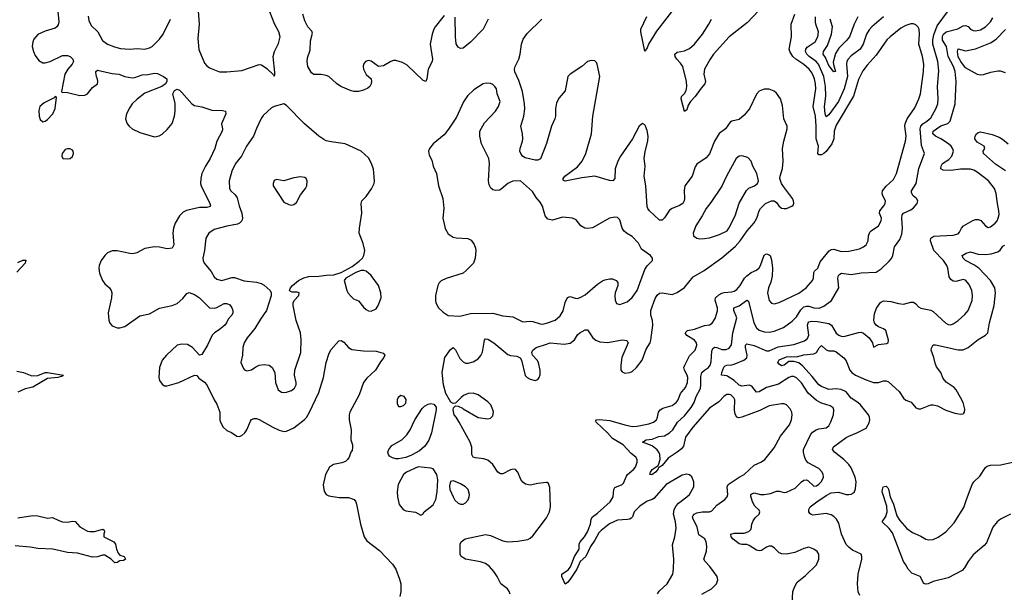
# Model space of a CAD drawing. Header units: inches. Extents: x 1682530 to 1839546, y 640742 to 791647.
# Tile 517 of 656: x 1765765 to 1773681, y 662823 to 667427. Entities that reach past the tile are written whole.
import ezdxf

# ---------------------------------------------------------------- set-up
doc = ezdxf.new("R2010")
doc.units = ezdxf.units.IN
doc.header["$MEASUREMENT"] = 0
doc.layers.add('B7666', color=7, linetype='Continuous')
doc.layers.add('B7676', color=7, linetype='Continuous')

msp = doc.modelspace()

# ---------------------------------------------------------------- linework, layer by layer
at = {"layer": 'B7666', "color": 5}
for points, elevation in [([(1766072, 667492), (1766078.7, 667410), (1766074.6, 667385.4), (1766064.9, 667370), (1766050, 667358.4), (1765970, 667334.3), (1765910, 667307.8), (1765878.9, 667270), (1765870, 667248.7), (1765866.3, 667210), (1765875.3, 667170), (1765890, 667139.1), (1765919.9, 667099.9), (1765950, 667080.3), (1765970, 667080.3), (1766010, 667090.3), (1766110, 667139.5), (1766150, 667139.5), (1766170.3, 667130.3), (1766193.4, 667110), (1766197.1, 667090), (1766186.4, 667070), (1766152.4, 667030), (1766128.5, 666990), (1766102, 666850), (1766104.7, 666844.7), (1766150, 666840.7), (1766250, 666818), (1766290, 666820.5), (1766309.6, 666830.4), (1766350, 666880.7), (1766389.5, 666910.5), (1766394, 666930), (1766391.8, 666948.2), (1766382.4, 666970), (1766376.6, 667003.4), (1766377, 667010), (1766390, 667021.6), (1766510, 666995.2), (1766561, 666990), (1766610, 666969.1), (1766670, 666960.2), (1766690, 666962.5), (1766750, 666982.6), (1766794.6, 666985.4), (1766850, 666997.5), (1766873.4, 666993.4), (1766920.4, 666970), (1766948.7, 666950), (1766948.9, 666930), (1766938.4, 666910), (1766909.2, 666890.8), (1766770, 666835.6), (1766710, 666787.7), (1766670.2, 666750), (1766650, 666722), (1766624.5, 666670), (1766616.5, 666630), (1766630.3, 666590), (1766645.7, 666570), (1766670.4, 666550), (1766730, 666518.6), (1766850, 666485.5), (1766887.6, 666492.4), (1766910, 666506.7), (1766950, 666544.4), (1766990, 666593), (1767010.9, 666650), (1767015.3, 666690), (1767014.2, 666754.2), (1766997.6, 666830), (1767010, 666858.8), (1767030, 666867.7), (1767050, 666859.3), (1767070, 666842.4), (1767150, 666750.4), (1767170, 666735.8), (1767230, 666724.9), (1767310, 666700.3), (1767396.7, 666696.7), (1767418.8, 666690), (1767421.6, 666670), (1767388.2, 666590), (1767394.9, 666550), (1767392.4, 666530), (1767350.2, 666449.8), (1767332.9, 666390), (1767296.9, 666310), (1767259.5, 666250), (1767230.3, 666190), (1767220.8, 666150), (1767219.7, 666110), (1767225.2, 666090), (1767293, 665950), (1767299.5, 665930), (1767295.9, 665924.1), (1767270, 665915.8), (1767210, 665916.5), (1767106.9, 665893.1), (1767080.7, 665879.3), (1767050.3, 665850), (1767014, 665790), (1767000.8, 665750), (1766996.1, 665710), (1767004.4, 665615.6), (1766990.4, 665589.6), (1766950, 665584.7), (1766890, 665598.9), (1766850, 665601.6), (1766770, 665586.6), (1766707.3, 665552.7), (1766674.4, 665545.6), (1766650, 665547.1), (1766550, 665569.7), (1766510, 665569.6), (1766470, 665551.6), (1766448.4, 665530), (1766420.4, 665490), (1766404.9, 665450), (1766402, 665430), (1766407.7, 665387.7), (1766430.4, 665330), (1766450, 665303.8), (1766488.2, 665270), (1766500.4, 665250), (1766505.3, 665230), (1766504.2, 665190), (1766477.6, 665070), (1766481.6, 665010), (1766490, 664986.8), (1766510, 664966), (1766550, 664950.4), (1766570, 664948.8), (1766610, 664959.5), (1766730, 665045.7), (1766810, 665061.7), (1766890, 665106.4), (1766990, 665128.4), (1767030, 665144.9), (1767076.1, 665183.9), (1767110, 665226.4), (1767127.9, 665232.1), (1767170, 665217.8), (1767210, 665191.6), (1767290.2, 665110.2), (1767328.4, 665108.4), (1767350, 665114), (1767410, 665145.8), (1767430, 665145.5), (1767454.1, 665134.1), (1767471.1, 665111.1), (1767477.8, 665090), (1767479, 665070), (1767470.3, 665050), (1767441.7, 665018.3), (1767428.8, 664990), (1767413.4, 664970), (1767370, 664934), (1767330.2, 664909.8), (1767311.8, 664890), (1767274.7, 664810), (1767230, 664734), (1767210, 664729.6), (1767155.8, 664790), (1767114.3, 664814.3), (1767070, 664818.9), (1767030, 664809.7), (1766945.7, 664730), (1766911.8, 664690), (1766890.3, 664630), (1766884, 664550), (1766890, 664524.9), (1766910, 664497.1), (1766930, 664483.7), (1766950, 664483.1), (1767045.1, 664510), (1767170, 664568.2), (1767190, 664566.8), (1767205.8, 664545.8), (1767251.7, 664511.7), (1767270.5, 664490), (1767328.2, 664370), (1767350, 664334.8), (1767374.9, 664270), (1767375.5, 664210), (1767380.5, 664190), (1767400.5, 664150), (1767430, 664123.8), (1767466.9, 664106.9), (1767510, 664079.1), (1767530, 664076.3), (1767550, 664083), (1767574.3, 664105.7), (1767590.8, 664129.2), (1767620.3, 664199.7), (1767630, 664212), (1767650, 664221.7), (1767670, 664220.9), (1767690, 664212.9), (1767799.5, 664150), (1767850, 664127.5), (1767890, 664115.8), (1767910, 664118.5), (1767970, 664146.5), (1768051.1, 664210), (1768070.5, 664229.5), (1768093.7, 664266.3), (1768169, 664430), (1768207.9, 664550), (1768229.1, 664670.9), (1768254.2, 664745.8), (1768270, 664774.8), (1768330, 664846), (1768350, 664846.8), (1768370, 664834), (1768410, 664790.7), (1768434.6, 664774.6), (1768530, 664763.8), (1768630, 664761), (1768686.8, 664746.8), (1768701, 664730), (1768694, 664710), (1768664.6, 664675.4), (1768624.9, 664610), (1768556.1, 664543.9), (1768530.4, 664510), (1768493.8, 664410), (1768419.6, 664270), (1768414, 664250), (1768414, 664210), (1768430.2, 664130), (1768428, 664050), (1768440.3, 664010), (1768440.8, 663990), (1768437.3, 663962.7), (1768426.9, 663950), (1768414.9, 663910), (1768401.3, 663890), (1768384.1, 663875.9), (1768355.1, 663864.9), (1768288.2, 663851.8), (1768256.4, 663830), (1768223.6, 663770), (1768206, 663686), (1768209.1, 663650), (1768216.9, 663630), (1768230.2, 663610.2), (1768250, 663598.3), (1768333.9, 663586.1), (1768410, 663585.3), (1768454, 663570), (1768467.7, 663550), (1768472.7, 663532.7), (1768504.2, 663370), (1768533.4, 663270), (1768556, 663236), (1768659.1, 663159.1), (1768761.3, 663050), (1768788.8, 663010), (1768818, 662930), (1768828.1, 662890), (1768830.2, 662829.8), (1768822, 662790)], 720), ([(1767196.3, 667530), (1767207.2, 667390), (1767196.7, 667276.7), (1767206.4, 667186.4), (1767250, 667078), (1767270, 667054.9), (1767290, 667040.4), (1767371.5, 667008.5), (1767430, 667008.7), (1767550, 667019.6), (1767690, 667065.3), (1767710, 667063.1), (1767753.1, 667033.1), (1767804.5, 666984.5), (1767810, 666972), (1767816, 666984), (1767816.6, 667003.4), (1767804, 667130), (1767814.3, 667170), (1767845.9, 667234.1), (1767858, 667290), (1767848.6, 667330), (1767813.5, 667393.5), (1767776.1, 667490)], 740), ([(1769179, 667461), (1769106, 667370), (1769094.4, 667350), (1769081.3, 667310), (1769065.7, 667230), (1769083.7, 667110), (1769080.3, 667090), (1769050.2, 667029.8), (1769039.5, 666950), (1769030, 666929.2), (1769010, 666937.6), (1768880, 667060), (1768841.8, 667081.8), (1768790, 667097.6), (1768770, 667098.4), (1768750, 667091.8), (1768690, 667056.2), (1768650, 667049.3), (1768590, 667093), (1768570, 667099.7), (1768544, 667090), (1768530.5, 667070), (1768526.4, 667050), (1768528.4, 667030), (1768550, 666986.8), (1768590.8, 666950), (1768594.8, 666930), (1768590.8, 666910), (1768581, 666890), (1768564.5, 666875.5), (1768530, 666859), (1768490, 666849), (1768450.9, 666849.1), (1768430, 666854), (1768348, 666890), (1768312.9, 666912.9), (1768250, 666969.2), (1768230, 666979.3), (1768190, 666986), (1768130, 666985.2), (1768110, 666999), (1768082, 667050), (1768075.6, 667090), (1768080.1, 667119.9), (1768099.5, 667180.5), (1768103.7, 667256.3), (1768118.9, 667318.9), (1768114.5, 667334.5), (1768082.7, 667370), (1768057.7, 667417.7), (1768042, 667470)], 720), ([(1766316, 667456), (1766321, 667421), (1766340.8, 667380.8), (1766394.6, 667330), (1766430, 667259.3), (1766470, 667230.3), (1766527.4, 667207.4), (1766574.5, 667194.5), (1766650, 667189.1), (1766710, 667195.3), (1766770, 667190.3), (1766810, 667200.3), (1766830, 667211.7), (1766890, 667268.9), (1766919.8, 667310), (1766978.1, 667430)], 740), ([(1769531.5, 667430), (1769490, 667349.6), (1769390, 667245.6), (1769330, 667197), (1769310, 667195.1), (1769290, 667206), (1769273.4, 667233.4), (1769268.2, 667290), (1769266.8, 667446.8)], 720), ([(1770000, 666432.2), (1769951, 666309), (1769930, 666296.9), (1769910, 666297.2), (1769830, 666316.8), (1769808.7, 666330), (1769793.7, 666350), (1769787.4, 666370), (1769788.6, 666390), (1769807.8, 666450), (1769808.9, 666470), (1769807.7, 666510), (1769792.8, 666570), (1769818.8, 666650), (1769825, 666710), (1769823.5, 666750), (1769807.5, 666850), (1769778.8, 666938.8), (1769747.1, 667007.1), (1769743.8, 667030), (1769748.9, 667051.1), (1769777.3, 667110), (1769788.2, 667150), (1769799.4, 667230), (1769813.6, 667270), (1769844.8, 667315.2), (1769964, 667430)], 720), ([(1770000, 665836.3), (1769989.8, 665849.8), (1769967, 665927), (1769950, 665960.7), (1769916.3, 665996.3), (1769886.8, 666046.8), (1769792.3, 666132.3), (1769730, 666127.6), (1769710, 666120.5), (1769690, 666109.6), (1769636.9, 666063.1), (1769623.2, 666056.8), (1769590, 666052.4), (1769570, 666059.7), (1769552.8, 666072.8), (1769538.6, 666098.6), (1769533.3, 666130), (1769543, 666270), (1769540.5, 666290), (1769535.6, 666310), (1769478.4, 666430), (1769464, 666490), (1769464.4, 666530), (1769502.7, 666597.3), (1769591.5, 666690), (1769614.3, 666730), (1769628, 666770), (1769602.9, 666830), (1769598.4, 666870), (1769586, 666890), (1769570, 666906), (1769550, 666914.5), (1769516.6, 666916.6), (1769490, 666911.8), (1769415.9, 666864.1), (1769364.4, 666815.6), (1769333.5, 666766.5), (1769276.2, 666643.8), (1769213.9, 666546.1), (1769177.7, 666502.3), (1769090, 666428), (1769060.3, 666390), (1769051.7, 666370), (1769057.3, 666337.3), (1769078.3, 666298.3), (1769090.4, 666250), (1769115.8, 666190), (1769131.4, 666090), (1769165.8, 665990), (1769175.3, 665910), (1769168.1, 665830), (1769186.8, 665746.8), (1769210, 665704.4), (1769250, 665679.5), (1769273.5, 665673.5), (1769366.7, 665666.7), (1769393.7, 665653.7), (1769419, 665619), (1769430.4, 665590), (1769432.7, 665570), (1769426.4, 665510), (1769412.4, 665470), (1769355.5, 665410), (1769330, 665388.2), (1769194.9, 665345.1), (1769153.7, 665326.3), (1769136.3, 665310), (1769126, 665290), (1769108.7, 665210), (1769107.4, 665170), (1769112, 665150), (1769133, 665110), (1769170, 665076.3), (1769210, 665048.4), (1769303.1, 665043.1), (1769390, 665064.7), (1769570, 665068.1), (1769650, 665045.4), (1769730, 665036.5), (1769810, 664998.7), (1769870, 665002.6), (1769890, 665000.3), (1769950, 664980.8), (1769970, 664979.1), (1769990, 664984.4), (1770000, 664987.6)], 740), ([(1765750, 665474), (1765790, 665492.9), (1765814.6, 665494.6), (1765808, 665470), (1765742.6, 665397.4)], 680), ([(1770000, 663705.4), (1769930, 663698), (1769870, 663683.6), (1769831.4, 663691.4), (1769810, 663709.4), (1769794.5, 663730), (1769769.6, 663789.6), (1769750, 663809.2), (1769730, 663812.3), (1769710, 663807), (1769650, 663775.6), (1769630, 663775.6), (1769610, 663789.6), (1769568.5, 663850), (1769530, 663885.3), (1769496.4, 663896.4), (1769430, 663903.1), (1769409.6, 663910), (1769399.7, 663930), (1769399.8, 663990), (1769388.1, 664030), (1769298.7, 664190), (1769275, 664230), (1769257.7, 664250), (1769251, 664289), (1769253.8, 664306.2), (1769270, 664322), (1769290, 664319.5), (1769324.6, 664304.6), (1769330, 664296.9), (1769450, 664229), (1769530, 664218), (1769550, 664222), (1769570, 664241), (1769574.3, 664270), (1769569.7, 664290), (1769551.9, 664330), (1769530, 664355.6), (1769451.8, 664410), (1769410, 664423.1), (1769370, 664420.5), (1769334.3, 664405.7), (1769313.4, 664390), (1769270, 664344), (1769250, 664341.2), (1769232.3, 664352.3), (1769190, 664422.7), (1769171.8, 664490), (1769161.2, 664590), (1769183.2, 664710), (1769230, 664774.4), (1769250, 664790.4), (1769270, 664773.4), (1769302.5, 664702.5), (1769330, 664675.3), (1769350, 664666.4), (1769370, 664664.5), (1769410, 664675.5), (1769450, 664700.3), (1769472.9, 664727.1), (1769485.4, 664754.6), (1769502.6, 664850), (1769510, 664861.6), (1769530, 664859.5), (1769576.5, 664830), (1769690, 664734.4), (1769710, 664727), (1769761.7, 664721.7), (1769787.9, 664707.9), (1769800.3, 664690), (1769830, 664567.3), (1769844.9, 664550), (1769870, 664535.5), (1769910, 664525.5), (1769930, 664534), (1769942, 664550), (1769949.6, 664570.4), (1769950, 664606), (1769935.8, 664670), (1769924.2, 664690), (1769887, 664730), (1769881.6, 664750), (1769891.6, 664770), (1769918, 664790), (1770000, 664818.4)], 720), ([(1765742, 664602), (1765794.8, 664590), (1765863.7, 664563.7), (1765910, 664565.4), (1765970, 664589.2), (1765990, 664590.7), (1766117.3, 664570), (1766110, 664561.2), (1766072, 664550), (1765990, 664542.7), (1765870, 664471.3), (1765810, 664458.4), (1765750, 664433.2)], 680), ([(1765750, 663422.1), (1765870, 663440.1), (1765910, 663436.8), (1765990, 663420.3), (1766030, 663424.4), (1766079.2, 663399.2), (1766110, 663390.2), (1766150, 663387.9), (1766190, 663395.6), (1766210, 663392.2), (1766248.1, 663348.1), (1766310, 663315), (1766330, 663311.1), (1766366.8, 663313.2), (1766434, 663330), (1766443.6, 663323.6), (1766446, 663310), (1766441, 663290), (1766442.8, 663270), (1766522, 663230), (1766535.5, 663210), (1766543.8, 663170), (1766558, 663138), (1766570, 663122.8), (1766604.7, 663110), (1766616, 663090), (1766614, 663086), (1766601, 663079), (1766570, 663077.2), (1766550, 663062), (1766530, 663059), (1766500.9, 663090), (1766450, 663120.7), (1766430, 663120.7), (1766390, 663108), (1766350, 663106.6), (1766230, 663138.4), (1766150, 663142), (1766031.2, 663171.2), (1765910, 663176.2), (1765850, 663186.3), (1765730, 663196.7)], 680), ([(1769707.2, 662807.2), (1769700.5, 662830), (1769687, 662850), (1769632.3, 662892.3), (1769604.5, 662950), (1769577.4, 662990), (1769542.2, 663030), (1769510, 663054), (1769470, 663069), (1769350, 663088.6), (1769314.5, 663110), (1769305.6, 663130), (1769305.1, 663210), (1769315.1, 663230), (1769347.9, 663252.1), (1769510, 663287.6), (1769550, 663278.9), (1769650, 663235.6), (1769690, 663228.9), (1769770, 663233.7), (1769850, 663248.4), (1769870, 663258), (1769890, 663276.3), (1769993.7, 663410), (1770000, 663422)], 720)]:
    msp.add_lwpolyline(points, dxfattribs=dict(at, elevation=elevation))
for points, elevation in [([(1766050, 666808), (1766042.8, 666797.2), (1765960.7, 666759.3), (1765927.7, 666730), (1765918, 666698), (1765920.7, 666650), (1765930, 666624.7), (1765950, 666606.8), (1765970, 666610.8), (1765990, 666624), (1766031.6, 666670), (1766050, 666712), (1766062, 666802)], 720), ([(1767889, 666749), (1767810, 666729.6), (1767790, 666718.4), (1767723.8, 666656.2), (1767707.8, 666632.2), (1767670, 666552.7), (1767645.2, 666490), (1767588.2, 666410), (1767547.9, 666330), (1767499.1, 666270), (1767470.2, 666209.8), (1767450.3, 666130.3), (1767452.9, 666070), (1767462, 666050), (1767498.5, 666018.5), (1767514.8, 665994.8), (1767530.2, 665930), (1767550.9, 665870), (1767556.9, 665830), (1767552.4, 665810), (1767531.8, 665790), (1767516, 665784), (1767430, 665767.8), (1767330, 665739.7), (1767284.9, 665710), (1767262.4, 665670), (1767251.8, 665571.8), (1767238.9, 665510), (1767240.3, 665490), (1767249.2, 665469.2), (1767303.5, 665403.5), (1767330, 665358.4), (1767350, 665339.5), (1767390, 665330.3), (1767470, 665353.2), (1767493, 665353), (1767570, 665327.9), (1767670, 665315.3), (1767705.5, 665305.5), (1767731.6, 665291.6), (1767778.8, 665250), (1767787.7, 665230), (1767787.7, 665207.7), (1767750.4, 665090), (1767700.8, 665019.2), (1767656.7, 664943.3), (1767592.7, 664870), (1767570.4, 664830), (1767558.4, 664790), (1767557.1, 664730), (1767544.4, 664670), (1767563.4, 664623.4), (1767572.8, 664612.8), (1767590, 664604.9), (1767630, 664610.6), (1767664.2, 664635.8), (1767691.4, 664648.6), (1767730, 664654.4), (1767771, 664650), (1767796.3, 664630), (1767815.5, 664590), (1767820.5, 664510), (1767842, 664450), (1767870, 664433), (1767890, 664430.4), (1767910, 664432.2), (1767950, 664446.4), (1767975, 664465), (1767988, 664490), (1767988.2, 664510), (1767975.1, 664570), (1767977.6, 664610), (1768025.1, 664750), (1768028.3, 664851.7), (1768022.7, 664910), (1767988, 665008), (1767963.1, 665130), (1767962.6, 665150), (1767970.8, 665169.2), (1768009.5, 665210), (1768012.8, 665230), (1767996.1, 665236.1), (1767956, 665236), (1767941.5, 665241.5), (1767934, 665250), (1767941.2, 665270), (1767957.2, 665290), (1768007, 665330), (1768050, 665351.5), (1768090, 665360.8), (1768170, 665363.7), (1768233, 665373), (1768290, 665375.5), (1768350, 665395.3), (1768437.8, 665442.2), (1768495.2, 665484.8), (1768520.3, 665510), (1768532.9, 665530), (1768540.4, 665570), (1768527.3, 665627.3), (1768494.5, 665710), (1768496.2, 665750), (1768516.9, 665870), (1768509.5, 665950), (1768516, 665970), (1768550, 666006), (1768593.8, 666066.2), (1768616, 666110), (1768617.2, 666130), (1768610, 666226), (1768594.5, 666270), (1768570, 666316), (1768509.4, 666370), (1768382, 666430), (1768270, 666443.6), (1768230, 666453.6), (1768210, 666463.5), (1768170, 666491.5), (1768056.2, 666590), (1767910, 666737.2)], 740), ([(1766170, 666388.7), (1766150, 666388.7), (1766130, 666382), (1766106, 666350), (1766104.7, 666330), (1766111.6, 666311.6), (1766150, 666307.3), (1766170, 666311.3), (1766190, 666326), (1766193.6, 666333.6), (1766197.2, 666350), (1766194, 666370), (1766190, 666378)], 720), ([(1768024, 666164), (1767970, 666155.1), (1767890, 666132.3), (1767830, 666141.2), (1767810, 666134), (1767802.8, 666110), (1767804, 666090), (1767890, 665961), (1767930, 665941), (1767950, 665936), (1767970, 665941), (1767990, 665958), (1768021.5, 666018.5), (1768064, 666070), (1768074, 666090), (1768075.3, 666130), (1768068, 666150), (1768057.2, 666157.2)], 760), ([(1768531, 665411), (1768510, 665409.7), (1768466.5, 665393.5), (1768386, 665350), (1768374.8, 665330), (1768378.8, 665310), (1768395.5, 665250), (1768407.3, 665227.3), (1768430, 665201), (1768450, 665182.8), (1768490, 665166), (1768530, 665114.9), (1768550, 665096.4), (1768570, 665086), (1768590, 665083.8), (1768630, 665103), (1768647.8, 665130), (1768672.4, 665190), (1768668.2, 665231.8), (1768649.7, 665290), (1768590, 665369.6), (1768550, 665405.1)], 740), ([(1768830, 664405.2), (1768807.7, 664390), (1768799.1, 664370), (1768799.8, 664339.8), (1768810, 664318), (1768830, 664316), (1768850, 664324.7), (1768870, 664344.7), (1768871.9, 664371.9), (1768857, 664397)], 740), ([(1768790, 663896), (1768763.5, 663903.5), (1768738.8, 663918.8), (1768731.3, 663930), (1768724.9, 663950), (1768731.9, 663970), (1768757.7, 664002.3), (1768838.1, 664050), (1768878.7, 664090), (1768904.5, 664130), (1768942.1, 664210), (1769000.1, 664299.9), (1769020.7, 664319.3), (1769050, 664336.4), (1769070, 664341.8), (1769095.3, 664335.3), (1769112.7, 664312.7), (1769113.3, 664290), (1769074.7, 664105.3), (1769054.5, 664045.5), (1769022.1, 663997.9), (1768980.8, 663959.2), (1768915.3, 663924.7), (1768870, 663907.4), (1768810, 663896.4)], 720), ([(1768970, 663831.6), (1768876, 663790), (1768850, 663769), (1768808, 663690), (1768800.5, 663630), (1768802, 663590), (1768817.3, 663530), (1768848.1, 663488.1), (1768870, 663478.8), (1768946.4, 663466.4), (1768990, 663442), (1769006, 663450), (1769018, 663470), (1769090, 663526.8), (1769098.5, 663541.5), (1769111.1, 663570), (1769121.7, 663630), (1769126.9, 663726.9), (1769118.7, 663770), (1769090, 663815.1), (1769070, 663822)], 740), ([(1769250, 663718), (1769230, 663714), (1769221.7, 663678.3), (1769224.4, 663650), (1769248.9, 663590), (1769264.8, 663564.8), (1769290, 663539.3), (1769310, 663532.4), (1769330, 663532.7), (1769350, 663543), (1769370, 663566.8), (1769378, 663590), (1769380.5, 663610), (1769369.5, 663650), (1769350, 663671.8), (1769310, 663695.6), (1769265.5, 663714.5)], 740)]:
    msp.add_lwpolyline(points, close=True, dxfattribs=dict(at, elevation=elevation))
at = {"layer": 'B7676', "color": 5}
for points, elevation in [([(1771051.6, 667550), (1770884.2, 667335.8), (1770821.3, 667230), (1770810, 667199.3), (1770790, 667174), (1770757.7, 667330), (1770759.2, 667350), (1770808.1, 667451.9)], 680), ([(1771750, 667545.4), (1771615.7, 667404.3), (1771468.7, 667290), (1771343.5, 667150), (1771315.1, 667110), (1771271.7, 667030), (1771265.2, 666990), (1771277.8, 666930), (1771273.1, 666910), (1771243.3, 666876.7), (1771196.9, 666810), (1771157.3, 666770), (1771140.6, 666739.4), (1771130, 666702), (1771110, 666689.5), (1771082.2, 666790), (1771086.9, 666810), (1771110, 666832.4), (1771122.6, 666857.4), (1771127.8, 666890), (1771126.3, 666930), (1771095.2, 667050), (1771077.4, 667077.4), (1771047.2, 667110), (1771035, 667130), (1771032.8, 667150), (1771050, 667164.9), (1771110, 667176.2), (1771150, 667195), (1771190, 667230.2), (1771254.2, 667310), (1771305.8, 667390), (1771325.7, 667430)], 680), ([(1770893.6, 662810), (1770907.5, 662832.5), (1770969.8, 662890), (1771015, 662970), (1771021.2, 663010), (1771023.5, 663090), (1771014.7, 663205.3), (1771032.8, 663270), (1771042, 663338), (1771037.4, 663390), (1771021.5, 663450), (1771026.5, 663490), (1771041.9, 663518.1), (1771060.4, 663539.6), (1771129.6, 663590), (1771149.7, 663610), (1771184.2, 663670), (1771186, 663710), (1771170, 663752.3), (1771150, 663767.3), (1771130, 663773.3), (1771090, 663763.5), (1770963.8, 663690), (1770863.4, 663576.6), (1770850, 663568.3), (1770810, 663556.4), (1770750, 663515.9), (1770705.2, 663470), (1770691.5, 663430), (1770681.6, 663418.4), (1770669.2, 663410.8), (1770651.6, 663408.4), (1770570, 663402.9), (1770506.5, 663373.5), (1770439.4, 663320.6), (1770420.1, 663299.9), (1770390, 663243.4), (1770353.8, 663190), (1770316.6, 663110), (1770271.8, 663070), (1770243.5, 663010), (1770190, 662927.4), (1770170, 662901.3), (1770150, 662889.5), (1770123.5, 662950), (1770124.7, 662970), (1770175.4, 663004.6), (1770193.3, 663026.7), (1770226.7, 663110), (1770262.5, 663170), (1770264.3, 663210), (1770271.2, 663230), (1770305.5, 663270), (1770331, 663309), (1770353.6, 663370), (1770358.9, 663410), (1770369, 663430), (1770410, 663460.1), (1770511.3, 663550), (1770536.5, 663590), (1770542.9, 663650), (1770550, 663666.4), (1770609.9, 663690.1), (1770619.4, 663700.6), (1770643.1, 663756.9), (1770652.1, 663770), (1770701.1, 663810), (1770714.9, 663830), (1770728.7, 663870), (1770729.7, 663890), (1770718.7, 663910), (1770680.3, 663940.3), (1770616, 664010), (1770530, 664059), (1770490, 664104.9), (1770398.5, 664190), (1770398, 664202), (1770402, 664210), (1770427.7, 664212.3), (1770510, 664204.7), (1770630, 664168.4), (1770690, 664156.8), (1770730, 664158.3), (1770823.7, 664176.3), (1770861.6, 664190), (1770884, 664210), (1770893.1, 664230), (1770901.5, 664270), (1770914.3, 664290), (1770936.6, 664303.4), (1771010, 664326), (1771042, 664350), (1771057.7, 664370), (1771078.2, 664421.8), (1771118.4, 664470), (1771133.3, 664510), (1771136.8, 664550), (1771132.4, 664570), (1771108.9, 664610), (1771104.6, 664630), (1771111.6, 664650), (1771150, 664724.2), (1771196.4, 664770), (1771209.7, 664810), (1771205.7, 664830), (1771189.8, 664849.8), (1771130, 664887.6), (1771115.6, 664910), (1771133.4, 664926.6), (1771190, 664939.8), (1771270, 664967.3), (1771310, 664974), (1771332.6, 664987.4), (1771355.4, 665024.6), (1771374.1, 665085.9), (1771374.9, 665110), (1771355.3, 665170), (1771360.2, 665190), (1771385.4, 665214.6), (1771410, 665229.1), (1771430, 665234.6), (1771490, 665237.7), (1771510, 665244.6), (1771530, 665258.8), (1771557.3, 665290), (1771591.3, 665348.7), (1771610, 665368.5), (1771647, 665393), (1771690, 665413.8), (1771709.4, 665430.6), (1771721.6, 665450), (1771750, 665533.1), (1771770, 665543.6), (1771790, 665537.6), (1771798, 665530), (1771810, 665497.3), (1771816.9, 665430), (1771816, 665364), (1771803.7, 665316.3), (1771785.2, 665270), (1771778.2, 665230), (1771790.4, 665170), (1771810, 665146.4), (1771830, 665141.1), (1771870, 665153.1), (1772030, 665227.5), (1772089.2, 665270.8), (1772138.8, 665330), (1772145.8, 665350), (1772150, 665393.4), (1772155.4, 665404.6), (1772182.6, 665430), (1772200.7, 665479.3), (1772271.7, 665568.3), (1772290, 665579.3), (1772310, 665580.6), (1772370, 665562.3), (1772430, 665565), (1772515.5, 665584.5), (1772550, 665601.3), (1772570, 665618), (1772586, 665650), (1772589.8, 665690), (1772600.8, 665719.2), (1772609.9, 665730.1), (1772670.4, 665769.6), (1772691.6, 665810), (1772693.5, 665830), (1772677.2, 665870), (1772681, 665890), (1772712.2, 665930), (1772722.8, 665950), (1772725.1, 665970), (1772704.5, 666010), (1772699.3, 666030), (1772702.5, 666050), (1772730, 666089), (1772790, 666142.6), (1772815.3, 666190), (1772887.5, 666450), (1772891.4, 666490), (1772881, 666570), (1772883.2, 666590), (1772900.6, 666630), (1772961.5, 666718.5), (1772994.4, 666790), (1773007.4, 666830), (1773030.5, 667010), (1773033.3, 667070), (1773023.1, 667130), (1772992.6, 667230), (1772998.5, 667310), (1772995.3, 667350), (1772987.9, 667367.9), (1772970, 667386.3), (1772950, 667393.5), (1772930, 667393.1), (1772890, 667379.8), (1772850, 667358.2), (1772762.8, 667290), (1772736.2, 667263.8), (1772650, 667141.8), (1772578.2, 667061.8), (1772544.7, 667015.3), (1772510, 666946.6), (1772468.5, 666811.5), (1772330, 666577.6), (1772314.4, 666530), (1772311.3, 666470), (1772295.5, 666430), (1772250, 666366.4), (1772230, 666349.9), (1772210, 666340.7), (1772190, 666341.1), (1772182.2, 666350), (1772187.9, 666410), (1772168.7, 666470), (1772169.1, 666570), (1772162.7, 666650), (1772144.1, 666730), (1772165.4, 666870), (1772163.1, 666910), (1772154.2, 666950), (1772135.7, 666995.7), (1772113, 667030), (1772070, 667067.5), (1772004.4, 667110), (1771981.5, 667130), (1771956.5, 667170), (1771952.4, 667190), (1771971, 667290), (1771966.2, 667390), (1771997.8, 667470)], 680), ([(1771250, 662808.7), (1771326, 662850), (1771366.6, 662890), (1771377.5, 662922.5), (1771372.3, 662950), (1771313.3, 663030), (1771275.1, 663070), (1771266.3, 663090), (1771286.5, 663153.5), (1771289.8, 663190), (1771284.2, 663230), (1771272.6, 663252.6), (1771226.1, 663286.1), (1771211.3, 663350), (1771179.9, 663410), (1771175.2, 663430), (1771179.3, 663440.7), (1771187.7, 663452.3), (1771210, 663461.5), (1771250.9, 663470.9), (1771310, 663470.2), (1771330, 663477.3), (1771370, 663523.6), (1771433.6, 663570), (1771452.6, 663590), (1771459.1, 663610), (1771452.1, 663670), (1771461.1, 663690), (1771550, 663749), (1771590, 663770.3), (1771670, 663844), (1771729.1, 663870.9), (1771755.1, 663890), (1771830, 663985.7), (1771881.5, 664078.5), (1771953.3, 664170), (1771971.2, 664210), (1771974.7, 664250), (1771971.5, 664270), (1771958.5, 664298.5), (1771930.8, 664330.8), (1771910, 664338.9), (1771890, 664339.1), (1771790, 664323.1), (1771715.8, 664284.2), (1771570, 664229.8), (1771546.3, 664226.3), (1771530, 664231.3), (1771516.4, 664256.4), (1771510.7, 664290), (1771514.2, 664370), (1771507.7, 664387.7), (1771482.7, 664410), (1771470, 664414.7), (1771450, 664413.5), (1771430, 664401), (1771385.2, 664354.8), (1771310, 664302.9), (1771177.2, 664150), (1771118.3, 664070), (1771100.7, 663999.3), (1771084.8, 663975.2), (1771051.5, 663948.5), (1770978.2, 663901.8), (1770930, 663841.6), (1770899.3, 663820.7), (1770895.5, 663810), (1770876.5, 663790), (1770846.2, 663766.2), (1770830, 663769), (1770835.8, 663790), (1770850, 663810.2), (1770897.6, 663842.4), (1770903.4, 663856.6), (1770915.5, 663890), (1770912.7, 663930), (1770904.6, 663950), (1770890, 663968.7), (1770850, 664000.9), (1770773.2, 664030), (1770802, 664050), (1770850, 664055.5), (1770904.8, 664075.2), (1770950, 664081.7), (1770990, 664105), (1771015.9, 664130), (1771052.5, 664190), (1771110, 664241.8), (1771164.4, 664310), (1771188, 664350), (1771203.4, 664396.6), (1771237.6, 664462.4), (1771242.4, 664490), (1771241.6, 664558.4), (1771249.9, 664590.1), (1771270, 664609.4), (1771303.8, 664630), (1771316.3, 664650), (1771324, 664676), (1771330, 664762.8), (1771337.9, 664782.1), (1771350, 664792.9), (1771370, 664790.8), (1771410, 664774), (1771446, 664774), (1771470, 664786), (1771488.1, 664811.9), (1771499.2, 664910), (1771530.5, 665030), (1771505.8, 665090), (1771506, 665110), (1771550, 665126.4), (1771610, 665171.4), (1771624.8, 665164.8), (1771666.8, 664990), (1771688.4, 664948.4), (1771710, 664930.2), (1771750, 664917.2), (1771790, 664914), (1771830, 664922), (1771907.1, 664952.9), (1771976, 665004), (1772010, 665039.1), (1772045, 665095), (1772070, 665117.5), (1772090, 665124.1), (1772110, 665123.3), (1772150, 665109.5), (1772192.7, 665107.3), (1772230, 665122.4), (1772292.1, 665167.9), (1772349.7, 665270), (1772343.4, 665350), (1772348.6, 665371.4), (1772358.6, 665381.4), (1772372.2, 665387.8), (1772450, 665378.6), (1772530, 665392.1), (1772650, 665396.1), (1772690, 665422.8), (1772755.6, 665484.4), (1772773.3, 665506.7), (1772784.1, 665530), (1772798.9, 665601.1), (1772840.9, 665659.1), (1772857.7, 665702.3), (1772863.7, 665750), (1772856.8, 665830), (1772860.8, 665859.2), (1772870, 665872.2), (1772930, 665898.4), (1772950, 665914.9), (1772979.6, 665950), (1772985.1, 665970), (1772974.5, 665990), (1772947.6, 666010), (1772934.3, 666034.3), (1772935.1, 666050), (1772972.9, 666110), (1772994, 666230), (1773038.9, 666350), (1773016.5, 666416.5), (1773004.4, 666550), (1773008.7, 666570), (1773025.8, 666590), (1773058.5, 666610), (1773090, 666637.6), (1773131.2, 666710), (1773145.3, 666750), (1773148.8, 666790), (1773143.8, 666890), (1773155.4, 667015.4), (1773145.6, 667090), (1773106.3, 667230), (1773106, 667266), (1773115.7, 667304.3), (1773141.7, 667378.3), (1773224.7, 667490)], 660), ([(1771976, 662724), (1771982, 662830), (1771997.4, 662870), (1772016.4, 662903.6), (1772082.4, 662957.6), (1772170, 663044.9), (1772191.1, 663088.9), (1772189.6, 663129.6), (1772176, 663150), (1772149, 663170), (1772110, 663187), (1772070, 663176.3), (1771997.2, 663142.8), (1771930.4, 663129.6), (1771891.3, 663131.3), (1771870, 663140.7), (1771830, 663180.9), (1771810, 663193.3), (1771790, 663193.7), (1771770, 663185.7), (1771730, 663158.7), (1771710, 663155.8), (1771690, 663163.1), (1771630, 663199.4), (1771610, 663206.2), (1771570, 663206.6), (1771550, 663213.5), (1771501.3, 663250), (1771485.6, 663270), (1771483.7, 663290), (1771510, 663299.5), (1771590, 663299), (1771627.1, 663312.9), (1771646.6, 663330), (1771651.6, 663370), (1771662, 663398), (1771678.5, 663421.5), (1771710, 663450.8), (1771716.4, 663470), (1771710, 663483.7), (1771675.6, 663515.6), (1771657.5, 663550), (1771644.4, 663595.6), (1771644.4, 663610), (1771650, 663615.6), (1771670, 663622.2), (1771721, 663610), (1771750.6, 663609.4), (1771802.2, 663617.8), (1771850, 663634.9), (1771870, 663635.3), (1771910, 663626), (1771930, 663627.6), (1772000, 663660), (1772050, 663710.3), (1772070, 663723.7), (1772090, 663726.4), (1772101.1, 663721.1), (1772150, 663677), (1772170, 663678.3), (1772190, 663691.7), (1772210, 663714.9), (1772226.4, 663750), (1772225.7, 663770), (1772218, 663790), (1772190, 663818.7), (1772103.3, 663863.3), (1772086.6, 663886.6), (1772075.7, 663915.7), (1772065.3, 663950), (1772066.4, 663970), (1772121.6, 664090), (1772138, 664110), (1772168.2, 664130), (1772190, 664138.5), (1772250, 664145.7), (1772270, 664162.4), (1772286.6, 664193.4), (1772307.1, 664250), (1772311.3, 664290), (1772305.3, 664305.3), (1772282.2, 664322.2), (1772210, 664343.7), (1772170, 664364.8), (1772104.6, 664424.6), (1772050, 664507.6), (1772010, 664547.1), (1771990, 664558.7), (1771970, 664558.5), (1771950, 664551), (1771864.8, 664495.2), (1771769.8, 664470.2), (1771710, 664435.6), (1771690, 664430.8), (1771650, 664479.4), (1771630, 664487.5), (1771570, 664479.4), (1771548.8, 664488.8), (1771510, 664525.4), (1771459.4, 664559.4), (1771450, 664564.5), (1771407.9, 664567.9), (1771409, 664590), (1771426.2, 664633.8), (1771435.7, 664644.3), (1771449.3, 664650), (1771490, 664650.9), (1771510, 664656), (1771586.3, 664690), (1771610, 664709.1), (1771614.6, 664730), (1771600.3, 664790), (1771600.5, 664810), (1771610, 664819.5), (1771670, 664806.8), (1771770, 664765), (1771790, 664764.6), (1771862.1, 664797.9), (1771990, 664814.1), (1772074.7, 664845.3), (1772097.6, 664862.4), (1772109.9, 664890), (1772099.2, 664970), (1772103.6, 664990), (1772110, 664996.8), (1772130, 665002.8), (1772180.4, 665000.4), (1772270, 664984.6), (1772291.1, 664970), (1772330, 664906.2), (1772350, 664889.3), (1772370, 664881.8), (1772390, 664879.6), (1772510, 664913.1), (1772530, 664914.6), (1772550, 664907.2), (1772594.4, 664870), (1772620.7, 664830), (1772630, 664794), (1772670, 664814.8), (1772736, 664824), (1772748, 664830), (1772749, 664850), (1772727.5, 664927.5), (1772710, 664942), (1772670, 664958.4), (1772651.2, 664971.2), (1772637, 664990), (1772631.6, 665010), (1772637.7, 665062.3), (1772652.9, 665107.1), (1772685.9, 665154.1), (1772710, 665166.7), (1772770, 665160.9), (1772830, 665144.4), (1772870, 665139), (1772930, 665155.8), (1772950, 665155.6), (1772970, 665143.1), (1772990, 665118.4), (1773010, 665107), (1773090, 665091.8), (1773110, 665080.3), (1773210, 664988.2), (1773230, 664974.9), (1773250, 664972.2), (1773270, 664980.3), (1773310, 665007.2), (1773364.4, 665055.6), (1773389.7, 665090), (1773423.5, 665170), (1773426.6, 665210), (1773419.8, 665250), (1773398.1, 665298.1), (1773370, 665333.7), (1773350, 665338.7), (1773290, 665322), (1773270, 665325.6), (1773250, 665337), (1773238.9, 665358.9), (1773227.9, 665430), (1773219.8, 665450), (1773192.4, 665490), (1773115, 665570), (1773087.9, 665650), (1773089.8, 665670.2), (1773113.8, 665686.2), (1773270, 665693.1), (1773310, 665706), (1773322, 665718), (1773336.3, 665750), (1773351.8, 665768.2), (1773427.5, 665812.5), (1773450, 665820.2), (1773470, 665820.8), (1773492.5, 665812.5), (1773530, 665768.4), (1773550, 665756.5), (1773570, 665760.3), (1773608.2, 665790), (1773622.6, 665810), (1773632.1, 665830), (1773638.6, 665861.4), (1773638, 665890), (1773625.1, 665950), (1773615, 666030), (1773601, 666070), (1773552.8, 666130), (1773462.2, 666202.2), (1773437.3, 666217.3), (1773410, 666224.8), (1773330, 666226.2), (1773250, 666215.2), (1773190, 666216.4), (1773170, 666226.6), (1773172.1, 666250), (1773185, 666270), (1773236.1, 666303.9), (1773258, 666330), (1773271.4, 666370), (1773267.8, 666387.8), (1773253.8, 666410), (1773231.4, 666430), (1773170, 666469.9), (1773127.4, 666490), (1773106.2, 666510), (1773109, 666530), (1773134.6, 666550), (1773170, 666572.6), (1773227.5, 666592.5), (1773246.8, 666610), (1773284.6, 666750), (1773292.9, 666930), (1773284.7, 667010), (1773271.8, 667050), (1773230.8, 667130), (1773215.2, 667210), (1773183.4, 667263.4), (1773185, 667295), (1773192.4, 667310), (1773212.8, 667330), (1773306.9, 667353.1), (1773350, 667376.9), (1773370, 667381.3), (1773390, 667372.6), (1773410, 667351.7), (1773430, 667340.9), (1773450, 667338), (1773490, 667346.2), (1773530, 667370.2), (1773570, 667409.1), (1773590, 667442.4)], 640), ([(1772710.2, 667450), (1772616.5, 667370), (1772594.3, 667345.7), (1772572.8, 667310), (1772546.2, 667230), (1772523.5, 667190), (1772450, 667136.2), (1772425, 667110), (1772415.3, 667090), (1772412.1, 667070), (1772421.3, 666970), (1772394.3, 666870), (1772347, 666770), (1772270, 666662), (1772250, 666646.9), (1772241.6, 666670), (1772235.9, 666730), (1772246.8, 666813.2), (1772244.8, 666890), (1772229.9, 666970), (1772187.1, 667070), (1772167.6, 667090), (1772112, 667130), (1772092.5, 667150), (1772083.1, 667170), (1772085.2, 667190), (1772095.1, 667204.9), (1772159.4, 667250), (1772181.7, 667290), (1772186.4, 667330), (1772165.6, 667390), (1772162, 667410), (1772164.1, 667450)], 660), ([(1772503.7, 667450), (1772472.9, 667390), (1772435.6, 667290), (1772410, 667256.8), (1772350, 667198.4), (1772325, 667155), (1772306.1, 667086.1), (1772306.8, 667066.8), (1772324.7, 667010), (1772310, 667006.3), (1772270, 667057.6), (1772243.8, 667123.8), (1772226, 667150), (1772226.2, 667170), (1772260.8, 667219.2), (1772292.8, 667310), (1772298.9, 667370), (1772281.2, 667430)], 640), ([(1773690, 666998.3), (1773650, 667012.4), (1773632.3, 667012.3), (1773570, 667002.4), (1773510, 666982.2), (1773490, 666980.3), (1773465.8, 666985.8), (1773370, 667040.5), (1773330.4, 667090), (1773310, 667128.7), (1773304.1, 667170), (1773310, 667193.7), (1773370, 667177.7), (1773450, 667191.2), (1773570, 667240.1), (1773616.2, 667270), (1773691.3, 667348.7)], 620), ([(1770000, 664818.4), (1770030, 664828.8), (1770142.7, 664817.3), (1770190, 664827), (1770226.1, 664853.9), (1770250, 664892.7), (1770267.3, 664910), (1770310, 664933.1), (1770330, 664934), (1770372.2, 664870), (1770398, 664850), (1770430, 664835.6), (1770490, 664830.2), (1770612, 664852), (1770647.5, 664847.5), (1770657.3, 664830), (1770606.4, 664710), (1770597.1, 664650), (1770597.3, 664610), (1770610, 664594.8), (1770630, 664586), (1770670, 664590.3), (1770690, 664599), (1770723.5, 664630), (1770768.4, 664690), (1770801.7, 664778.3), (1770833.6, 664830), (1770839.8, 664850), (1770855.3, 664970), (1770851.6, 665008.4), (1770839.9, 665050), (1770840.2, 665090), (1770875.2, 665184.8), (1770890, 665211.5), (1770910, 665227.1), (1770930, 665230.2), (1771010, 665217.3), (1771050, 665233.8), (1771110, 665274), (1771180.3, 665359.7), (1771267.1, 665410), (1771410, 665510.9), (1771516.4, 665603.6), (1771557.4, 665650), (1771613.8, 665730), (1771670, 665793.1), (1771691.6, 665830), (1771709.8, 665890), (1771720.3, 665910), (1771762, 665950), (1771810, 665971.3), (1771831.2, 665971.2), (1771850, 665957.1), (1771869.4, 665929.4), (1771890, 665912), (1771912.2, 665907.8), (1771931, 665909), (1771973.4, 665926.6), (1771983.7, 665936.3), (1771989.3, 665950.7), (1771987, 665970), (1771977, 665990), (1771905.1, 666085.1), (1771889.8, 666110), (1771876.5, 666150), (1771878.5, 666170), (1771899.1, 666230), (1771902.7, 666290), (1771898.3, 666390), (1771908.7, 666451.3), (1771934.2, 666550), (1771934.2, 666570), (1771909.8, 666630), (1771897.3, 666737.3), (1771881.5, 666790), (1771850, 666836.9), (1771830, 666852.8), (1771790, 666866.9), (1771750, 666868.2), (1771709, 666851), (1771690, 666829.3), (1771632.8, 666710), (1771590, 666658.7), (1771550, 666625.1), (1771490.4, 666609.6), (1771478, 666602), (1771439.1, 666550), (1771387.5, 666512.5), (1771350.3, 666450), (1771310, 666347.6), (1771283.6, 666316.4), (1771210, 666264.2), (1771196.5, 666243.5), (1771171.3, 666170), (1771113.4, 666090), (1771106.5, 666053.5), (1771109.3, 665990), (1771106.2, 665970), (1771095.3, 665950), (1771070, 665933.3), (1771010, 665909.8), (1770990, 665894.7), (1770950, 665833.7), (1770930, 665814), (1770910, 665815.8), (1770828.3, 665890), (1770814, 665910), (1770810, 665925.2), (1770798.7, 666090), (1770786.5, 666170), (1770793.7, 666250), (1770785.7, 666310), (1770794.1, 666365.9), (1770816, 666450), (1770818.9, 666490), (1770810, 666535.3), (1770796.2, 666570), (1770790, 666581.2), (1770771.7, 666591.7), (1770744.9, 666570), (1770693.1, 666470), (1770594.9, 666330), (1770573.4, 666290), (1770551.5, 666228.5), (1770548.5, 666150), (1770534, 666130), (1770506.6, 666133.4), (1770390, 666169.8), (1770283.8, 666156.2), (1770150, 666128.5), (1770135.5, 666135.5), (1770133.6, 666150), (1770148.2, 666170), (1770250, 666244.5), (1770286.8, 666290), (1770316.5, 666350), (1770363.5, 666510), (1770371.7, 666650), (1770429.6, 666970), (1770407, 667070), (1770402.5, 667082.5), (1770390, 667095.1), (1770358.4, 667098.4), (1770330, 667089.6), (1770285.5, 667050), (1770190.5, 666990), (1770172.2, 666970), (1770150, 666855.3), (1770101.3, 666798.7), (1770080.9, 666759.1), (1770072.4, 666710), (1770072.9, 666650), (1770067.4, 666630), (1770039.7, 666570), (1770007.1, 666450), (1770000, 666432.2)], 720), ([(1773690.7, 666210.7), (1773610, 666264.2), (1773514.7, 666350), (1773511.6, 666370), (1773523.6, 666390), (1773519.7, 666410), (1773462.7, 666442.7), (1773445.2, 666470), (1773446.3, 666490), (1773458.2, 666510), (1773470, 666520.2), (1773490, 666525.6), (1773583.5, 666503.5), (1773641, 666481), (1773666.9, 666466.9), (1773712.4, 666430)], 620), ([(1770000, 664987.6), (1770069.8, 665010.2), (1770110, 665046.4), (1770134.5, 665085.5), (1770150, 665153.4), (1770170, 665194), (1770190, 665202), (1770230, 665187.6), (1770250, 665186.5), (1770270, 665192.6), (1770310, 665215.5), (1770410, 665300.3), (1770450, 665328.2), (1770470, 665336.4), (1770510, 665343.8), (1770530, 665342.4), (1770560.7, 665330), (1770572.9, 665312.9), (1770573.4, 665290), (1770553.6, 665230), (1770550, 665206), (1770551.6, 665171.6), (1770563.9, 665143.9), (1770590, 665136.4), (1770650, 665158.7), (1770690, 665192.4), (1770729.7, 665250), (1770790, 665417.3), (1770810, 665448), (1770852.7, 665490), (1770853.2, 665510), (1770836, 665530), (1770763.1, 665583.1), (1770740.7, 665630), (1770690, 665684.5), (1770642.7, 665710), (1770625.6, 665725.6), (1770609.6, 665750), (1770590, 665819), (1770570, 665836), (1770550, 665839.6), (1770507.3, 665830), (1770370, 665754), (1770330, 665748.2), (1770309.7, 665749.7), (1770277, 665770), (1770237.7, 665817.7), (1770210, 665831.8), (1770130, 665839.1), (1770050, 665815.6), (1770010, 665823), (1770000, 665836.3)], 740), ([(1772518.3, 662798.3), (1772505.9, 662825.9), (1772499.8, 662890), (1772505.3, 662970), (1772535.6, 663090), (1772536.4, 663110), (1772529.7, 663129.7), (1772461.6, 663161.6), (1772430, 663185.1), (1772410, 663208), (1772373.2, 663290), (1772350, 663379.6), (1772331.7, 663410), (1772310, 663432.8), (1772290, 663445.6), (1772250, 663455.8), (1772142.8, 663442.8), (1772127.5, 663447.5), (1772116.9, 663456.9), (1772109.8, 663470), (1772109.8, 663490), (1772121.4, 663510), (1772173.2, 663550), (1772250, 663602.3), (1772290, 663622.3), (1772348.8, 663628.8), (1772410, 663610.2), (1772430, 663609.2), (1772450, 663611.7), (1772473.4, 663626.6), (1772485.4, 663654.6), (1772488.9, 663710), (1772480.7, 663750), (1772450, 663822.6), (1772430.6, 663850), (1772391.6, 663890), (1772315.4, 663950), (1772298.9, 663970), (1772307.6, 663992.4), (1772410, 664067), (1772430, 664079.1), (1772495.8, 664104.2), (1772570, 664143.7), (1772594.3, 664185.7), (1772599.1, 664210), (1772596.8, 664230), (1772588.9, 664250), (1772525.2, 664330), (1772502.7, 664350), (1772450, 664384), (1772410, 664435), (1772370, 664454.6), (1772330, 664458.1), (1772270, 664454.1), (1772210, 664476.5), (1772189.8, 664490), (1772137.4, 664557.4), (1772060.6, 664640.6), (1772030, 664667.7), (1771990, 664679.3), (1771950, 664679.1), (1771910, 664649.6), (1771890, 664642.7), (1771870, 664656), (1771859.5, 664670), (1771870, 664692.4), (1771930, 664715), (1771970, 664720.2), (1772010, 664715.7), (1772070, 664732.1), (1772150, 664740.9), (1772170, 664751.4), (1772191.8, 664788.2), (1772210, 664806.7), (1772250, 664772.2), (1772270, 664763.2), (1772310, 664764.2), (1772330, 664756.1), (1772390, 664709.4), (1772410, 664684.7), (1772439.1, 664610), (1772455.8, 664590), (1772483.9, 664570), (1772570, 664530.1), (1772630, 664511), (1772669.8, 664510.2), (1772710, 664522.6), (1772730, 664523.2), (1772750, 664516.2), (1772836.2, 664436.2), (1772870, 664384.6), (1772890, 664367.8), (1772931, 664351), (1772970, 664306.7), (1772990, 664298.2), (1773010, 664297.8), (1773090, 664329), (1773110, 664330.3), (1773142.8, 664322.8), (1773210, 664287.3), (1773282, 664262), (1773330, 664254.4), (1773350, 664258), (1773356.4, 664263.6), (1773362, 664270), (1773364.5, 664295.5), (1773349.6, 664350), (1773330, 664389.2), (1773295.1, 664450), (1773278.4, 664470), (1773213.8, 664513.8), (1773190, 664542.4), (1773169.9, 664589.9), (1773137, 664637), (1773124.6, 664664.6), (1773115.2, 664710), (1773092.9, 664770), (1773095.3, 664784.7), (1773107.8, 664812.2), (1773127.3, 664812.7), (1773310, 664771.3), (1773350, 664773), (1773391.1, 664790), (1773470, 664854.9), (1773530.9, 664889.1), (1773549.6, 664910), (1773561.2, 664990), (1773600.7, 665130), (1773610.7, 665230), (1773604.8, 665270), (1773569.8, 665330), (1773474.9, 665430), (1773437.2, 665457.2), (1773368.9, 665490), (1773349.8, 665510), (1773343, 665530), (1773375.6, 665550), (1773410, 665560.7), (1773470, 665542.4), (1773530, 665540.1), (1773575.6, 665544.4), (1773630, 665560.2), (1773646.9, 665573.1), (1773670, 665605.7), (1773686.5, 665613.5)], 620), ([(1773730, 663450.4), (1773650.2, 663410), (1773623.8, 663390), (1773590, 663346), (1773537.9, 663222.1), (1773519.5, 663200.5), (1773430, 663124), (1773390.8, 663070), (1773361.5, 663018.5), (1773341, 662999), (1773230, 662940.2), (1773110.2, 662909.8), (1773070, 662892.2), (1773050, 662889.7), (1773035.1, 662895.1), (1773004.4, 662950), (1772938, 662978), (1772908.6, 663008.6), (1772890, 663045.1), (1772869.9, 663069.9), (1772780.9, 663300.9), (1772756.5, 663336.5), (1772698.4, 663390), (1772727.4, 663432.6), (1772738.3, 663470), (1772735.6, 663515.6), (1772699.8, 663630), (1772700.4, 663650), (1772707.6, 663670), (1772730, 663677.3), (1772743.4, 663663.4), (1772750, 663651), (1772762.2, 663590), (1772790, 663532.4), (1772817.9, 663437.9), (1772841.1, 663401.1), (1772897.3, 663337.3), (1772942.6, 663302.6), (1773010, 663273.7), (1773050, 663250.9), (1773070, 663244.8), (1773110, 663246.3), (1773150, 663265.2), (1773209.8, 663310), (1773278, 663382), (1773355.9, 663504.1), (1773376, 663570), (1773421.8, 663690), (1773435.8, 663710), (1773483.8, 663756.2), (1773530, 663825.3), (1773543.6, 663836.4), (1773570, 663845.4), (1773650, 663847.3), (1773750, 663870.2)], 580), ([(1770000, 663422), (1770025.1, 663470), (1770032.2, 663510), (1770026.7, 663666.7), (1770017.6, 663697.6), (1770006, 663706), (1770000, 663705.4)], 720)]:
    msp.add_lwpolyline(points, dxfattribs=dict(at, elevation=elevation))
at = {"layer": 'B7676', "color": 5, "elevation": 740}
msp.add_lwpolyline([(1771570, 666333.3), (1771550, 666329.7), (1771526.3, 666310), (1771446.3, 666170), (1771411.2, 666088.8), (1771322.7, 665957.3), (1771284, 665910), (1771253.1, 665850), (1771201.1, 665770), (1771179.3, 665710), (1771182, 665690), (1771210.3, 665670.3), (1771230, 665665.3), (1771270, 665666.3), (1771310, 665674), (1771390, 665699.2), (1771451.7, 665730), (1771466.5, 665750), (1771517.8, 665850), (1771548.9, 665951.1), (1771607.2, 666052.8), (1771627.2, 666072.8), (1771672.7, 666090), (1771698, 666110), (1771703.5, 666130), (1771692.4, 666190), (1771660.5, 666250), (1771647, 666290), (1771618, 666318)], close=True, dxfattribs=at)

doc.saveas('drawing.dxf')
